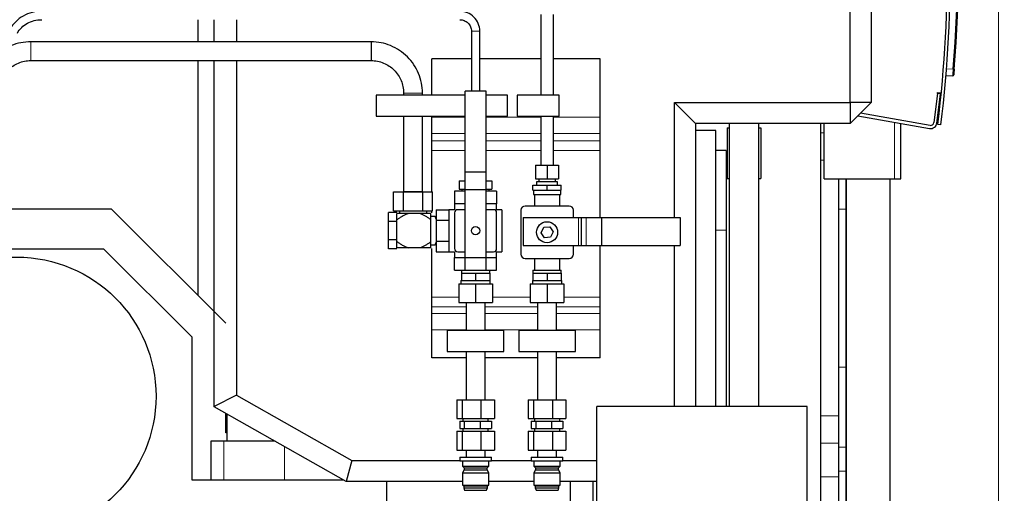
# Model space of a CAD drawing. Header units: inches. Extents: x 0 to 17820, y -10 to 12600.
# Tile 272 of 338: x 8529 to 9466, y 9445 to 9896. Entities that reach past the tile are written whole.
import ezdxf

# ---------------------------------------------------------------- set-up
doc = ezdxf.new("R2010")
doc.units = ezdxf.units.IN
doc.layers.add('1', color=7, linetype='Continuous', true_color=0xffffff)
doc.layers.add('254', color=7, linetype='Continuous', true_color=0xffffff)
doc.styles.add('latin_extended', font='simplex.shx')
doc.dimstyles.get("Standard").update_dxf_attribs({"dimtxt": 0.18, "dimasz": 0.18, "dimexe": 0.18, "dimexo": 0.0625, "dimgap": 0.09, "dimtad": 0, "dimtih": 1, "dimtoh": 1, "dimdec": 4, "dimzin": 0, "dimdsep": 46, "dimtxsty": 'Standard', "dimcen": 0.09, "dimadec": 0, "dimazin": 0, "dimtfac": 1, "dimtdec": 4, "dimtofl": 0, "dimtmove": 0, "dimatfit": 3, "dimfxl": 1, "dimtolj": 1, "dimtzin": 0, "dimarcsym": 0})

# ---------------------------------------------------------------- blocks, each defined once
blk = doc.blocks.new('_U4')
at = {"layer": '254', "color": 3, "linetype": 'Continuous', "lineweight": 13, "transparency": 16777216}
for p, q in [((7072.18, 9798.34), (7072.18, 11782.35)), ((9460.74, 8944.75), (9460.74, 11782.35)), ((7177.18, 11752.35), (9355.74, 11752.35))]:
    blk.add_line(p, q, dxfattribs=at)
at = {"layer": '254', "color": 3, "transparency": 16777216}
for points in [[(7177.18, 11769.85), (7177.18, 11734.85), (7072.18, 11752.35)], [(9355.74, 11734.85), (9355.74, 11769.85), (9460.74, 11752.35)]]:
    blk.add_solid(points, dxfattribs=at)
at = {"layer": 'Defpoints', "color": 0, "transparency": 16777216}
for p in [(9460.74, 11752.35), (7072.18, 9768.34), (9460.74, 8914.75)]:
    blk.add_point(p, dxfattribs=at)
at = {"layer": '254', "color": 2, "lineweight": 13, "transparency": 16777216, "insert": (8083.96, 11909.85), "char_height": 105, "attachment_point": 1, "style": 'latin_extended'}
blk.add_mtext('\\A1;2389', dxfattribs=at)
blk = doc.blocks.new('_U11')
at = {"layer": '254', "color": 3, "linetype": 'Continuous', "lineweight": 13, "transparency": 16777216}
for p, q in [((8978.69, 11280.35), (9871.36, 11280.35)), ((9841.36, 11175.35), (9841.36, 7804.85)), ((8526.69, 7699.85), (9871.36, 7699.85))]:
    blk.add_line(p, q, dxfattribs=at)
at = {"layer": '254', "color": 3, "transparency": 16777216}
for points in [[(9858.86, 11175.35), (9823.86, 11175.35), (9841.36, 11280.35)], [(9823.86, 7804.85), (9858.86, 7804.85), (9841.36, 7699.85)]]:
    blk.add_solid(points, dxfattribs=at)
at = {"layer": 'Defpoints', "color": 0, "transparency": 16777216}
for p in [(8948.69, 11280.35), (8496.69, 7699.85), (9841.36, 7699.85)]:
    blk.add_point(p, dxfattribs=at)
at = {"layer": '254', "color": 2, "lineweight": 13, "transparency": 16777216, "insert": (9683.86, 9305.1), "char_height": 105, "attachment_point": 1, "rotation": 90, "style": 'latin_extended'}
blk.add_mtext('\\A1;3580', dxfattribs=at)

msp = doc.modelspace()

# ---------------------------------------------------------------- linework, layer by layer
at = {"layer": '1', "color": 2, "linetype": 'Continuous', "lineweight": 25}
for p, q in [((9339.523, 10044.855), (9339.523, 9817.585)), ((9319.523, 9817.585), (9319.523, 10036.57)), ((8699.025, 9896.489), (8699.025, 9875.49)), ((8714.412, 9875.489), (8714.412, 9896.489)), ((8735.807, 9896.492), (8735.807, 9875.491)), ((8863.678, 9875.492), (8540.182, 9875.492)), ((8863.678, 9875.492), (8863.678, 9866.492)), ((8863.678, 9866.492), (8863.678, 9857.492)), ((8540.182, 9857.492), (8863.678, 9857.492)), ((8699.025, 9857.489), (8699.025, 9633.896)), ((8714.412, 9527.911), (8714.412, 9857.489)), ((8735.807, 9857.488), (8735.807, 9538.711)), ((8959.181, 9859.217), (8921.686, 9859.217)), ((8921.686, 9824.492), (8921.686, 9859.217)), ((9025.183, 9859.217), (8967.181, 9859.217)), ((9081.686, 9859.217), (9037.183, 9859.217)), ((9081.686, 9803.543), (9081.686, 9859.217)), ((9417.048, 9843.004), (9410.63, 9842.667)), ((8953.18, 9751.387), (8953.18, 9828.492)), ((8973.18, 9828.492), (8953.18, 9828.492)), ((8973.18, 9751.387), (8973.18, 9828.492)), ((9402.503, 9826.198), (9399.091, 9798.407)), ((9402.068, 9798.041), (9405.481, 9825.832)), ((9402.503, 9826.198), (9402.541, 9826.508)), ((9402.541, 9826.508), (9402.625, 9827.191)), ((9402.625, 9827.191), (9406.162, 9826.756)), ((9405.602, 9826.825), (9405.481, 9825.832)), ((8868.68, 9824.492), (8868.68, 9804.492)), ((8953.18, 9824.492), (8868.68, 9824.492)), ((8993.68, 9824.492), (8973.18, 9824.492)), ((8993.68, 9804.492), (8993.68, 9824.492)), ((9002.686, 9824.492), (9002.686, 9804.492)), ((9042.686, 9824.492), (9002.686, 9824.492)), ((9042.686, 9804.492), (9042.686, 9824.492)), ((9152.534, 9707.991), (9152.534, 9817.585)), ((9152.534, 9817.585), (9172.534, 9797.585)), ((9152.534, 9817.585), (9319.523, 9817.585)), ((9339.523, 9817.585), (9319.523, 9817.585)), ((9339.523, 9817.585), (9319.523, 9797.585)), ((9319.523, 9817.585), (9319.523, 9797.585)), ((9395.592, 9795.818), (9329.424, 9807.485)), ((8868.68, 9804.492), (8953.18, 9804.492)), ((8921.686, 9803.543), (8921.686, 9804.492)), ((8921.686, 9788.222), (8921.686, 9803.543)), ((8973.18, 9804.492), (8993.68, 9804.492)), ((9002.686, 9804.492), (9042.686, 9804.492)), ((9081.686, 9788.222), (9081.686, 9803.543)), ((9326.835, 9804.895), (9395.071, 9792.864)), ((9367.686, 9744.857), (9367.686, 9797.696)), ((9172.534, 9797.585), (9172.534, 9527.886)), ((9319.523, 9797.585), (9172.534, 9797.585)), ((9191.686, 9790.854), (9172.534, 9790.854)), ((9191.686, 9527.885), (9191.686, 9790.854)), ((9202.556, 9793.354), (9204.556, 9793.354)), ((9202.556, 9793.354), (9202.556, 9745.354)), ((9232.556, 9793.354), (9234.556, 9793.354)), ((9234.556, 9793.354), (9234.556, 9745.354)), ((9291.686, 9425.858), (9291.686, 9797.583)), ((9294.686, 9744.857), (9294.686, 9797.588)), ((9405.804, 9796.359), (9402.827, 9796.728)), ((8921.686, 9781.032), (8921.686, 9788.222)), ((8921.686, 9771.84), (8921.686, 9781.032)), ((9081.686, 9781.032), (9081.686, 9788.222)), ((9081.686, 9771.84), (9081.686, 9781.032)), ((8921.686, 9732.492), (8921.686, 9771.84)), ((9081.686, 9707.991), (9081.686, 9771.84)), ((9201.686, 9771.954), (9191.686, 9771.954)), ((9201.686, 9771.954), (9201.686, 9695.854)), ((8953.18, 9734.492), (8953.18, 9751.387)), ((8973.18, 9751.387), (8953.18, 9751.387)), ((8973.18, 9734.492), (8973.18, 9751.387)), ((9020.18, 9757.992), (9031.18, 9757.992)), ((9020.18, 9757.992), (9020.18, 9744.992)), ((9031.18, 9757.992), (9042.18, 9757.992)), ((9031.18, 9757.992), (9031.18, 9744.992)), ((9042.18, 9757.992), (9042.18, 9744.992)), ((8947.592, 9742.992), (8953.18, 9742.992)), ((8947.592, 9742.992), (8947.592, 9734.992)), ((8973.18, 9742.992), (8978.768, 9742.992)), ((8978.768, 9742.992), (8978.768, 9734.992)), ((9020.18, 9744.992), (9031.18, 9744.992)), ((9021.245, 9741.992), (9021.245, 9738.992)), ((9041.115, 9741.992), (9021.245, 9741.992)), ((9023.18, 9744.992), (9023.18, 9741.992)), ((9031.18, 9744.992), (9042.18, 9744.992)), ((9039.18, 9741.992), (9039.18, 9744.992)), ((9041.115, 9738.992), (9041.115, 9741.992)), ((9202.556, 9745.354), (9204.556, 9745.354)), ((9232.556, 9745.354), (9234.556, 9745.354)), ((9294.686, 9744.857), (9361.686, 9744.857)), ((9308.686, 9716.084), (9308.686, 9744.858)), ((9315.686, 9716.084), (9315.686, 9744.858)), ((9315.687, 9744.849), (9315.687, 9332.676)), ((9357.687, 9332.676), (9357.687, 9744.849)), ((9361.686, 9744.857), (9367.686, 9744.857)), ((8885.205, 9732.492), (8894.442, 9732.492)), ((8885.205, 9714.492), (8885.205, 9732.492)), ((8894.442, 9732.492), (8912.918, 9732.492)), ((8894.442, 9714.492), (8894.442, 9732.492)), ((8912.918, 9732.492), (8922.155, 9732.492)), ((8912.918, 9714.492), (8912.918, 9732.492)), ((8922.155, 9714.492), (8922.155, 9732.492)), ((8953.18, 9732.992), (8943.18, 9732.992)), ((8943.18, 9732.992), (8943.18, 9720.992)), ((8947.592, 9734.992), (8953.18, 9734.992)), ((8950.18, 9734.992), (8950.18, 9732.992)), ((8953.18, 9669.492), (8953.18, 9734.492)), ((8973.18, 9734.492), (8953.18, 9734.492)), ((8973.18, 9734.992), (8978.768, 9734.992)), ((8973.18, 9669.492), (8973.18, 9734.492)), ((8983.18, 9732.992), (8973.18, 9732.992)), ((8976.18, 9732.992), (8976.18, 9734.992)), ((8983.18, 9732.992), (8983.18, 9720.992)), ((9017.68, 9738.992), (9031.18, 9738.992)), ((9017.68, 9733.992), (9017.68, 9738.992)), ((9017.68, 9733.992), (9031.18, 9733.992)), ((9018.18, 9733.992), (9018.18, 9729.992)), ((9031.18, 9738.992), (9044.68, 9738.992)), ((9031.18, 9733.992), (9031.18, 9738.992)), ((9031.18, 9733.992), (9044.68, 9733.992)), ((9044.18, 9729.992), (9044.18, 9733.992)), ((9044.68, 9733.992), (9044.68, 9738.992)), ((9018.18, 9729.992), (9044.18, 9729.992)), ((9019.18, 9729.992), (9019.18, 9718.992)), ((9043.18, 9718.992), (9043.18, 9729.992)), ((8616.686, 9715.854), (8483.148, 9715.854)), ((8725.686, 9607.354), (8616.686, 9715.854)), ((8885.205, 9714.492), (8894.442, 9714.492)), ((8890.68, 9714.492), (8890.68, 9711.742)), ((8894.442, 9714.492), (8912.918, 9714.492)), ((8912.918, 9714.492), (8922.155, 9714.492)), ((8916.68, 9711.742), (8916.68, 9714.492)), ((8921.686, 9712.591), (8921.686, 9714.492)), ((8925.68, 9715.492), (8937.68, 9715.492)), ((8925.68, 9715.492), (8925.68, 9705.492)), ((8943.18, 9715.492), (8937.68, 9715.492)), ((8937.68, 9715.492), (8937.68, 9675.492)), ((8943.18, 9720.992), (8943.18, 9715.492)), ((8953.179, 9720.992), (8943.18, 9720.992)), ((8953.18, 9715.492), (8946.18, 9715.492)), ((8983.18, 9720.992), (8973.179, 9720.992)), ((8980.18, 9715.492), (8973.18, 9715.492)), ((8983.18, 9715.492), (8983.18, 9720.992)), ((8988.18, 9715.492), (8983.18, 9715.492)), ((8988.18, 9715.492), (8988.18, 9675.492)), ((9006.18, 9714.992), (9006.18, 9672.992)), ((9052.18, 9718.992), (9010.18, 9718.992)), ((9056.18, 9707.992), (9056.18, 9714.992)), ((9308.686, 9565.629), (9308.686, 9716.084)), ((9315.686, 9565.629), (9315.686, 9716.084)), ((8880.18, 9704.153), (8880.18, 9712.813)), ((8888.18, 9712.813), (8880.18, 9712.813)), ((8880.18, 9686.832), (8880.18, 9704.153)), ((8888.18, 9704.153), (8880.18, 9704.153)), ((8899.167, 9711.742), (8888.18, 9711.742)), ((8888.18, 9685.242), (8888.18, 9705.742)), ((8910.197, 9711.742), (8899.167, 9711.742)), ((8920.68, 9711.742), (8910.197, 9711.742)), ((8924.642, 9708.992), (8920.68, 9708.992)), ((8920.68, 9684.886), (8920.68, 9706.099)), ((8925.68, 9707.903), (8924.59, 9708.992)), ((8925.68, 9705.492), (8937.68, 9705.492)), ((8925.68, 9705.492), (8925.68, 9685.492)), ((8943.18, 9712.492), (8943.18, 9678.492)), ((8983.18, 9678.492), (8983.18, 9712.492)), ((9008.477, 9707.992), (9060.977, 9707.992)), ((9008.477, 9707.992), (9008.477, 9681.24)), ((9060.977, 9707.992), (9063.477, 9707.992)), ((9063.477, 9707.992), (9068.477, 9707.992)), ((9063.477, 9707.992), (9063.477, 9681.24)), ((9068.477, 9707.992), (9082.945, 9707.992)), ((9082.945, 9707.992), (9157.947, 9707.992)), ((9082.945, 9707.992), (9082.945, 9681.24)), ((9157.947, 9707.992), (9157.947, 9681.24)), ((9025.417, 9693.585), (9027.944, 9698.776)), ((9027.944, 9698.776), (9033.703, 9699.183)), ((9033.703, 9699.183), (9036.936, 9694.4)), ((9201.686, 9695.854), (9201.686, 9527.883)), ((8880.18, 9678.172), (8880.18, 9686.832)), ((8888.18, 9686.832), (8880.18, 9686.832)), ((8925.68, 9685.492), (8937.68, 9685.492)), ((8925.68, 9685.492), (8925.68, 9675.492)), ((9028.65, 9688.801), (9025.417, 9693.585)), ((9034.409, 9689.208), (9028.65, 9688.801)), ((9036.936, 9694.4), (9034.409, 9689.208)), ((8609.501, 9677.854), (8443.94, 9677.854)), ((8693.686, 9594.056), (8609.501, 9677.854)), ((8888.18, 9678.172), (8880.18, 9678.172)), ((8899.167, 9679.242), (8888.18, 9679.242)), ((8910.197, 9679.242), (8899.167, 9679.242)), ((8920.68, 9679.242), (8910.197, 9679.242)), ((8920.68, 9681.992), (8924.641, 9681.992)), ((8921.686, 9632.031), (8921.686, 9678.393)), ((8924.59, 9681.992), (8925.68, 9683.082)), ((9008.477, 9681.24), (9060.977, 9681.24)), ((9056.18, 9672.992), (9056.18, 9681.24)), ((9060.977, 9681.24), (9063.477, 9681.24)), ((9063.477, 9681.24), (9068.477, 9681.24)), ((9068.477, 9681.24), (9082.945, 9681.24)), ((9081.686, 9632.031), (9081.686, 9681.241)), ((9082.945, 9681.24), (9157.947, 9681.24)), ((9152.534, 9527.885), (9152.534, 9681.239)), ((8925.68, 9675.492), (8937.68, 9675.492)), ((8937.68, 9675.492), (8943.18, 9675.492)), ((8943.18, 9675.492), (8943.18, 9669.992)), ((8943.18, 9657.992), (8943.18, 9669.992)), ((8943.18, 9669.992), (8953.181, 9669.992)), ((8946.18, 9675.492), (8953.18, 9675.492)), ((8953.18, 9657.992), (8953.18, 9669.492)), ((8973.18, 9669.492), (8953.18, 9669.492)), ((8973.18, 9675.492), (8980.18, 9675.492)), ((8973.18, 9657.992), (8973.18, 9669.492)), ((8973.181, 9669.992), (8983.18, 9669.992)), ((8983.18, 9675.492), (8988.18, 9675.492)), ((8983.18, 9669.992), (8983.18, 9675.492)), ((8983.18, 9657.992), (8983.18, 9669.992)), ((9010.18, 9668.992), (9052.18, 9668.992)), ((9019.18, 9668.992), (9019.18, 9657.992)), ((9043.18, 9657.992), (9043.18, 9668.992)), ((8943.18, 9657.992), (8953.18, 9657.992)), ((8949.68, 9657.992), (8949.68, 9654.992)), ((8953.18, 9657.992), (8973.18, 9657.992)), ((8973.18, 9657.992), (8983.18, 9657.992)), ((8976.68, 9654.992), (8976.68, 9657.992)), ((9017.68, 9657.992), (9017.68, 9654.992)), ((9017.68, 9657.992), (9044.68, 9657.992)), ((9044.68, 9654.992), (9044.68, 9657.992)), ((8949.18, 9647.992), (8949.18, 9644.992)), ((8949.18, 9647.992), (8949.68, 9647.992)), ((8949.68, 9654.992), (8956.43, 9654.992)), ((8949.68, 9654.992), (8949.68, 9647.992)), ((8949.68, 9647.992), (8953.219, 9647.992)), ((8953.219, 9647.992), (8959.641, 9647.992)), ((8956.43, 9654.992), (8963.18, 9654.992)), ((8959.641, 9647.992), (8963.18, 9647.992)), ((8963.18, 9654.992), (8969.93, 9654.992)), ((8963.18, 9654.992), (8963.18, 9647.992)), ((8963.18, 9647.992), (8966.719, 9647.992)), ((8966.719, 9647.992), (8973.141, 9647.992)), ((8969.93, 9654.992), (8976.68, 9654.992)), ((8973.141, 9647.992), (8976.68, 9647.992)), ((8976.68, 9654.992), (8976.68, 9647.992)), ((8976.68, 9647.992), (8977.18, 9647.992)), ((8977.18, 9644.992), (8977.18, 9647.992)), ((9017.18, 9647.992), (9017.18, 9644.992)), ((9017.18, 9647.992), (9017.68, 9647.992)), ((9017.68, 9654.992), (9024.43, 9654.992)), ((9017.68, 9654.992), (9017.68, 9647.992)), ((9017.68, 9647.992), (9021.219, 9647.992)), ((9021.219, 9647.992), (9027.641, 9647.992)), ((9024.43, 9654.992), (9031.18, 9654.992)), ((9027.641, 9647.992), (9031.18, 9647.992)), ((9031.18, 9654.992), (9037.93, 9654.992)), ((9031.18, 9654.992), (9031.18, 9647.992)), ((9031.18, 9647.992), (9034.719, 9647.992)), ((9034.719, 9647.992), (9041.141, 9647.992)), ((9037.93, 9654.992), (9044.68, 9654.992)), ((9041.141, 9647.992), (9044.68, 9647.992)), ((9044.68, 9654.992), (9044.68, 9647.992)), ((9044.68, 9647.992), (9045.18, 9647.992)), ((9045.18, 9644.992), (9045.18, 9647.992)), ((8947.18, 9644.992), (8963.18, 9644.992)), ((8947.18, 9644.992), (8947.18, 9626.992)), ((8963.18, 9644.992), (8979.18, 9644.992)), ((8963.18, 9644.992), (8963.18, 9626.992)), ((8979.18, 9644.992), (8979.18, 9626.992)), ((9015.18, 9644.992), (9031.18, 9644.992)), ((9015.18, 9644.992), (9015.18, 9626.992)), ((9031.18, 9644.992), (9047.18, 9644.992)), ((9031.18, 9644.992), (9031.18, 9626.992)), ((9047.18, 9644.992), (9047.18, 9626.992)), ((8921.686, 9622.838), (8921.686, 9632.031)), ((9081.686, 9622.838), (9081.686, 9632.031)), ((8921.686, 9616.487), (8921.686, 9622.838)), ((8947.18, 9626.992), (8963.18, 9626.992)), ((8954.18, 9626.992), (8954.18, 9600.492)), ((8963.18, 9626.992), (8979.18, 9626.992)), ((8972.18, 9600.492), (8972.18, 9626.992)), ((9015.18, 9626.992), (9031.18, 9626.992)), ((9022.18, 9626.992), (9022.18, 9600.492)), ((9031.18, 9626.992), (9047.18, 9626.992)), ((9040.18, 9600.492), (9040.18, 9626.992)), ((9081.686, 9616.487), (9081.686, 9622.838)), ((8921.686, 9601.166), (8921.686, 9616.487)), ((9081.686, 9601.166), (9081.686, 9616.487)), ((8921.686, 9574.492), (8921.686, 9601.166)), ((9081.686, 9574.492), (9081.686, 9601.166)), ((8693.686, 9457.854), (8693.686, 9594.056)), ((8936.18, 9600.492), (8936.18, 9580.492)), ((8990.18, 9600.492), (8936.18, 9600.492)), ((8990.18, 9580.492), (8990.18, 9600.492)), ((9058.18, 9600.492), (9004.18, 9600.492)), ((9004.18, 9600.492), (9004.18, 9580.492)), ((9058.18, 9580.492), (9058.18, 9600.492)), ((8954.181, 9574.492), (8921.686, 9574.492)), ((8936.18, 9580.492), (8990.18, 9580.492)), ((8954.18, 9580.492), (8954.18, 9534.492)), ((8972.18, 9534.492), (8972.18, 9580.492)), ((9022.178, 9574.492), (8972.181, 9574.492)), ((9004.18, 9580.492), (9058.18, 9580.492)), ((9022.18, 9580.492), (9022.18, 9534.492)), ((9081.686, 9574.492), (9040.178, 9574.492)), ((9040.18, 9534.492), (9040.18, 9580.492)), ((9308.686, 9489.219), (9308.686, 9565.629)), ((9315.686, 9489.219), (9315.686, 9565.629)), ((8735.807, 9538.711), (8714.412, 9527.911)), ((8735.807, 9538.711), (8845.304, 9476.585)), ((8714.409, 9527.857), (8714.412, 9527.911)), ((8840.025, 9456.585), (8714.409, 9527.857)), ((8945.261, 9534.492), (8950.325, 9534.492)), ((8945.261, 9534.492), (8945.261, 9516.492)), ((8950.325, 9534.492), (8968.245, 9534.492)), ((8950.325, 9534.492), (8950.325, 9516.492)), ((8968.245, 9534.492), (8981.099, 9534.492)), ((8968.245, 9534.492), (8968.245, 9516.492)), ((8981.099, 9534.492), (8981.099, 9516.492)), ((9013.261, 9534.492), (9018.325, 9534.492)), ((9013.261, 9534.492), (9013.261, 9516.492)), ((9018.325, 9534.492), (9036.245, 9534.492)), ((9018.325, 9534.492), (9018.325, 9516.492)), ((9036.245, 9534.492), (9049.099, 9534.492)), ((9036.245, 9534.492), (9036.245, 9516.492)), ((9049.099, 9534.492), (9049.099, 9516.492)), ((9078.514, 9377.883), (9078.514, 9527.883)), ((9278.514, 9527.883), (9078.514, 9527.883)), ((9278.514, 9377.883), (9278.514, 9527.883)), ((8725.686, 9502.854), (8725.686, 9521.46)), ((8726.686, 9520.893), (8726.686, 9494.854)), ((8945.261, 9516.492), (8950.325, 9516.492)), ((8948.061, 9513.992), (8952.334, 9513.992)), ((8948.061, 9513.992), (8948.061, 9506.992)), ((8950.325, 9516.492), (8968.245, 9516.492)), ((8951.18, 9516.492), (8951.18, 9513.992)), ((8952.334, 9513.992), (8967.453, 9513.992)), ((8952.334, 9513.992), (8952.334, 9506.992)), ((8967.453, 9513.992), (8978.3, 9513.992)), ((8967.453, 9513.992), (8967.453, 9506.992)), ((8968.245, 9516.492), (8981.099, 9516.492)), ((8975.18, 9513.992), (8975.18, 9516.492)), ((8978.3, 9513.992), (8978.3, 9506.992)), ((9013.261, 9516.492), (9018.325, 9516.492)), ((9016.061, 9513.992), (9020.334, 9513.992)), ((9016.061, 9513.992), (9016.061, 9506.992)), ((9018.325, 9516.492), (9036.245, 9516.492)), ((9019.18, 9516.492), (9019.18, 9513.992)), ((9020.334, 9513.992), (9035.453, 9513.992)), ((9020.334, 9513.992), (9020.334, 9506.992)), ((9035.453, 9513.992), (9046.3, 9513.992)), ((9035.453, 9513.992), (9035.453, 9506.992)), ((9036.245, 9516.492), (9049.099, 9516.492)), ((9043.18, 9513.992), (9043.18, 9516.492)), ((9046.3, 9513.992), (9046.3, 9506.992)), ((8726.687, 9502.854), (8725.686, 9502.854)), ((8945.261, 9504.492), (8950.325, 9504.492)), ((8945.261, 9504.492), (8945.261, 9486.492)), ((8948.061, 9506.992), (8952.334, 9506.992)), ((8950.325, 9504.492), (8968.245, 9504.492)), ((8950.325, 9504.492), (8950.325, 9486.492)), ((8951.18, 9506.992), (8951.18, 9504.492)), ((8952.334, 9506.992), (8967.453, 9506.992)), ((8967.453, 9506.992), (8978.3, 9506.992)), ((8968.245, 9504.492), (8981.099, 9504.492)), ((8968.245, 9504.492), (8968.245, 9486.492)), ((8975.18, 9504.492), (8975.18, 9506.992)), ((8981.099, 9504.492), (8981.099, 9486.492)), ((9013.261, 9504.492), (9018.325, 9504.492)), ((9013.261, 9504.492), (9013.261, 9486.492)), ((9016.061, 9506.992), (9020.334, 9506.992)), ((9018.325, 9504.492), (9036.245, 9504.492)), ((9018.325, 9504.492), (9018.325, 9486.492)), ((9019.18, 9506.992), (9019.18, 9504.492)), ((9020.334, 9506.992), (9035.453, 9506.992)), ((9035.453, 9506.992), (9046.3, 9506.992)), ((9036.245, 9504.492), (9049.099, 9504.492)), ((9036.245, 9504.492), (9036.245, 9486.492)), ((9043.18, 9504.492), (9043.18, 9506.992)), ((9049.099, 9504.492), (9049.099, 9486.492)), ((8711.317, 9494.854), (8711.317, 9457.854)), ((8723.831, 9494.854), (8711.317, 9494.854)), ((8772.576, 9494.854), (8723.831, 9494.854)), ((9308.686, 9466.495), (9308.686, 9489.219)), ((9315.686, 9466.495), (9315.686, 9489.219)), ((8945.261, 9486.492), (8950.325, 9486.492)), ((8948.18, 9479.692), (8948.18, 9476.192)), ((8948.18, 9479.692), (8978.18, 9479.692)), ((8950.325, 9486.492), (8968.245, 9486.492)), ((8954.18, 9486.492), (8954.18, 9479.692)), ((8968.245, 9486.492), (8981.099, 9486.492)), ((8972.18, 9479.692), (8972.18, 9486.492)), ((8978.18, 9476.192), (8978.18, 9479.692)), ((9013.261, 9486.492), (9018.325, 9486.492)), ((9016.18, 9479.692), (9016.18, 9476.192)), ((9016.18, 9479.692), (9046.18, 9479.692)), ((9018.325, 9486.492), (9036.245, 9486.492)), ((9022.18, 9486.492), (9022.18, 9479.692)), ((9036.245, 9486.492), (9049.099, 9486.492)), ((9040.18, 9479.692), (9040.18, 9486.492)), ((9046.18, 9476.192), (9046.18, 9479.692)), ((8845.304, 9476.585), (8840.025, 9456.585)), ((8845.304, 9476.585), (8948.183, 9476.585)), ((8948.18, 9476.192), (8978.18, 9476.192)), ((8950.68, 9476.192), (8950.68, 9471.192)), ((8950.68, 9471.192), (8952.18, 9469.692)), ((8950.68, 9471.192), (8975.68, 9471.192)), ((8974.18, 9469.692), (8975.68, 9471.192)), ((8975.68, 9471.192), (8975.68, 9476.192)), ((8978.181, 9476.585), (9016.177, 9476.585)), ((9016.18, 9476.192), (9046.18, 9476.192)), ((9018.68, 9476.192), (9018.68, 9471.192)), ((9018.68, 9471.192), (9020.18, 9469.692)), ((9018.68, 9471.192), (9043.68, 9471.192)), ((9042.18, 9469.692), (9043.68, 9471.192)), ((9043.68, 9471.192), (9043.68, 9476.192)), ((9046.18, 9476.585), (9078.511, 9476.585)), ((8952.18, 9467.692), (8950.68, 9464.892)), ((8950.68, 9464.892), (8950.68, 9452.992)), ((8950.68, 9464.892), (8975.68, 9464.892)), ((8952.18, 9469.692), (8952.18, 9467.692)), ((8952.18, 9469.692), (8974.18, 9469.692)), ((8952.18, 9467.692), (8974.18, 9467.692)), ((8974.18, 9467.692), (8974.18, 9469.692)), ((8975.68, 9464.892), (8974.18, 9467.692)), ((8975.68, 9452.992), (8975.68, 9464.892)), ((9020.18, 9467.692), (9018.68, 9464.892)), ((9018.68, 9464.892), (9018.68, 9452.992)), ((9018.68, 9464.892), (9043.68, 9464.892)), ((9020.18, 9469.692), (9020.18, 9467.692)), ((9020.18, 9469.692), (9042.18, 9469.692)), ((9020.18, 9467.692), (9042.18, 9467.692)), ((9042.18, 9467.692), (9042.18, 9469.692)), ((9043.68, 9464.892), (9042.18, 9467.692)), ((9043.68, 9452.992), (9043.68, 9464.892)), ((9308.686, 9390.084), (9308.686, 9466.495)), ((9315.686, 9390.084), (9315.686, 9466.495)), ((8837.789, 9457.854), (8693.686, 9457.854)), ((8950.683, 9456.585), (8840.025, 9456.585)), ((8878.686, 9401.354), (8878.686, 9456.585)), ((8950.68, 9452.992), (8951.88, 9452.492)), ((8950.68, 9452.992), (8975.68, 9452.992)), ((8951.88, 9452.492), (8951.88, 9450.492)), ((8951.88, 9452.492), (8974.48, 9452.492)), ((8974.48, 9452.492), (8975.68, 9452.992)), ((8974.48, 9450.492), (8974.48, 9452.492)), ((9018.676, 9456.585), (8975.684, 9456.585)), ((9018.68, 9452.992), (9019.88, 9452.492)), ((9018.68, 9452.992), (9043.68, 9452.992)), ((9019.88, 9452.492), (9019.88, 9450.492)), ((9019.88, 9452.492), (9042.48, 9452.492)), ((9042.48, 9452.492), (9043.68, 9452.992)), ((9042.48, 9450.492), (9042.48, 9452.492)), ((9078.512, 9456.585), (9043.676, 9456.585)), ((8951.88, 9450.492), (8952.68, 9448.492)), ((8951.88, 9450.492), (8974.48, 9450.492)), ((8952.68, 9448.492), (8973.68, 9448.492)), ((8973.68, 9448.492), (8974.48, 9450.492)), ((9019.88, 9450.492), (9020.68, 9448.492)), ((9019.88, 9450.492), (9042.48, 9450.492)), ((9020.68, 9448.492), (9041.68, 9448.492)), ((9041.68, 9448.492), (9042.48, 9450.492))]:
    msp.add_line(p, q, dxfattribs=at)
at = {"layer": '1', "color": 110, "linetype": 'Continuous', "lineweight": 13}
for p, q in [((8540.182, 9875.492), (8540.182, 9866.492)), ((8540.182, 9866.492), (8540.182, 9857.492)), ((9411.165, 9849.186), (9417.529, 9849.52)), ((9405.481, 9825.832), (9402.503, 9826.198)), ((8953.181, 9803.543), (8921.686, 9803.543)), ((9025.181, 9803.543), (8973.181, 9803.543)), ((9081.686, 9803.543), (9037.181, 9803.543)), ((9361.686, 9744.857), (9361.686, 9798.753)), ((9291.686, 9788.567), (9294.686, 9788.567)), ((8953.181, 9788.222), (8921.686, 9788.222)), ((8953.181, 9781.032), (8921.686, 9781.032)), ((9025.181, 9788.222), (8973.181, 9788.222)), ((9025.181, 9781.032), (8973.181, 9781.032)), ((9081.686, 9788.222), (9037.181, 9788.222)), ((9081.686, 9781.032), (9037.181, 9781.032)), ((8953.181, 9771.84), (8921.686, 9771.84)), ((9025.181, 9771.84), (8973.181, 9771.84)), ((9081.686, 9771.84), (9037.181, 9771.84)), ((9291.686, 9762.551), (9294.686, 9762.551)), ((9315.686, 9716.084), (9308.686, 9716.084)), ((9060.977, 9707.992), (9060.977, 9681.24)), ((9068.477, 9707.992), (9068.477, 9681.24)), ((9201.686, 9695.854), (9191.686, 9695.854)), ((8947.181, 9632.031), (8921.686, 9632.031)), ((9015.178, 9632.031), (8979.181, 9632.031)), ((9081.686, 9632.031), (9047.178, 9632.031)), ((8954.181, 9622.838), (8921.686, 9622.838)), ((9022.178, 9622.838), (8972.181, 9622.838)), ((9081.686, 9622.838), (9040.178, 9622.838)), ((8954.181, 9616.487), (8921.686, 9616.487)), ((9022.178, 9616.487), (8972.181, 9616.487)), ((9081.686, 9616.487), (9040.178, 9616.487)), ((8954.181, 9601.166), (8921.686, 9601.166)), ((9022.178, 9601.166), (8972.181, 9601.166)), ((9081.686, 9601.166), (9040.178, 9601.166)), ((9315.686, 9565.629), (9308.686, 9565.629)), ((9291.686, 9519.163), (9308.686, 9519.163)), ((8723.831, 9494.854), (8723.831, 9457.854)), ((8781.256, 9489.929), (8781.256, 9457.854)), ((9291.686, 9493.146), (9308.686, 9493.146)), ((9315.686, 9489.219), (9308.686, 9489.219)), ((9291.686, 9461.112), (9308.686, 9461.112)), ((9315.686, 9466.495), (9308.686, 9466.495))]:
    msp.add_line(p, q, dxfattribs=at)
at = {"layer": '1', "color": 2, "linetype": 'Continuous', "lineweight": 25}
for centre, radius in [((8963.18, 9695.492), 4), ((9031.177, 9693.992), 10), ((8526.686, 9537.854), 132.5)]:
    msp.add_circle(centre, radius, dxfattribs=at)
for centre, radius, start, end in [((8211.922, 9944.194), 1200, 352.941167, 8.823765), ((8211.922, 9944.194), 1203, 352.941167, 8.823765), ((8222.815, 9950.804), 1199, 355.154216, 4.845784), ((8222.762, 9950.804), 1200, 355.154216, 4.845784), ((9416.996, 9844.002), 1, 273, 354.889549), ((9396.113, 9798.772), 6, 260, 353), ((9396.113, 9798.772), 3, 260, 353), ((9398.44, 9801.46), 5, 316.463337, 343.341237), ((8946.18, 9712.492), 3, 90, 180), ((8980.18, 9712.492), 3, 0, 90), ((9010.18, 9714.992), 4, 90, 180), ((9052.18, 9714.992), 4, 0, 90), ((8946.18, 9678.492), 3, 180, 270), ((8980.18, 9678.492), 3, 270, 0), ((9010.18, 9672.992), 4, 180, 270), ((9052.18, 9672.992), 4, 270, 0)]:
    msp.add_arc(centre, radius, start, end, dxfattribs=at)
at = {"layer": '1', "color": 110, "linetype": 'Continuous', "lineweight": 13}
for centre, major_axis, ratio, start_param, end_param in [((8963.18, 9885.492), (-4, 0), 0.0000025, 4.712389, 6.2831853), ((8963.18, 9885.492), (-4, 0), 0.0000025, 3.1415927, 4.712389), ((9417.477, 9849.52), (0.996, -0.084), 0.0044271, 0, 1.5186238), ((8903.678, 9826.492), (-9, 0), 0.000011, 0, 3.1415925)]:
    msp.add_ellipse(centre, major_axis=major_axis, ratio=ratio, start_param=start_param, end_param=end_param, dxfattribs=at)
at = {"layer": '1', "color": 2, "linetype": 'Continuous', "lineweight": 25}
msp.add_ellipse((8903.68, 9732.492), major_axis=(9, 0), ratio=0.0000033, start_param=0.0300234, end_param=3.1427943, dxfattribs=at)
for points, knots in [([(8550.401, 9904.492), (8547.298, 9904.459), (8541.271, 9903.681), (8532.66, 9900.264), (8525.36, 9894.816), (8521.793, 9890.233), (8520.309, 9887.696)], [0, 0, 0, 0, 0.246874, 0.4990532, 0.751789, 1, 1, 1, 1]), ([(8967.18, 9885.492), (8967.131, 9888.084), (8966.176, 9892.872), (8961.963, 9899.275), (8955.56, 9903.489), (8950.772, 9904.443), (8948.18, 9904.492)], [0, 0, 0, 0, 0.2489966, 0.5, 0.7510034, 1, 1, 1, 1]), ([(8527.249, 9883.718), (8528.374, 9885.701), (8531.061, 9889.195), (8536.592, 9893.351), (8543.22, 9895.919), (8547.915, 9896.492), (8550.401, 9896.492)], [0, 0, 0, 0, 0.2524295, 0.4988184, 0.745903, 1, 1, 1, 1]), ([(8948.18, 9896.492), (8949.708, 9896.489), (8952.498, 9895.966), (8956.175, 9893.488), (8958.653, 9889.81), (8959.176, 9887.021), (8959.18, 9885.492)], [0, 0, 0, 0, 0.2516989, 0.5, 0.7483011, 1, 1, 1, 1]), ([(8540.182, 9875.492), (8533.493, 9875.37), (8521.14, 9872.916), (8504.632, 9862.043), (8493.757, 9845.54), (8491.303, 9833.191), (8491.182, 9826.503)], [0, 0, 0, 0, 0.2491172, 0.499994, 0.7508734, 1, 1, 1, 1]), ([(8912.678, 9826.492), (8912.556, 9833.182), (8910.101, 9845.534), (8899.226, 9862.04), (8882.72, 9872.916), (8870.368, 9875.37), (8863.678, 9875.492)], [0, 0, 0, 0, 0.2491223, 0.4999987, 0.7508759, 1, 1, 1, 1]), ([(8509.182, 9826.505), (8509.201, 9830.8), (8510.685, 9838.652), (8517.654, 9849.021), (8528.027, 9855.989), (8535.884, 9857.473), (8540.182, 9857.492)], [0, 0, 0, 0, 0.2513497, 0.4999916, 0.7486372, 1, 1, 1, 1]), ([(8863.678, 9857.492), (8867.976, 9857.473), (8875.831, 9855.989), (8886.204, 9849.019), (8893.174, 9838.645), (8894.659, 9830.79), (8894.678, 9826.492)], [0, 0, 0, 0, 0.2513528, 0.4999976, 0.7486439, 1, 1, 1, 1]), ([(9418.473, 9849.435), (9418.458, 9849.254), (9418.427, 9848.894), (9418.396, 9848.536), (9418.377, 9848.314), (9418.374, 9848.27), (9418.366, 9848.182), (9418.362, 9848.138), (9418.351, 9848.006), (9418.343, 9847.92), (9418.321, 9847.662), (9418.292, 9847.324), (9418.264, 9846.999), (9418.243, 9846.76), (9418.236, 9846.681), (9418.226, 9846.564), (9418.223, 9846.525), (9418.216, 9846.448), (9418.213, 9846.41), (9418.196, 9846.222), (9418.171, 9845.933), (9418.147, 9845.666), (9418.131, 9845.474), (9418.122, 9845.38), (9418.114, 9845.29), (9418.109, 9845.23), (9418.106, 9845.201), (9418.094, 9845.056), (9418.084, 9844.948), (9418.066, 9844.747), (9418.058, 9844.654), (9418.043, 9844.484), (9418.036, 9844.406), (9418.028, 9844.319), (9418.027, 9844.302), (9418.024, 9844.269), (9418.022, 9844.253), (9418.018, 9844.207), (9418.016, 9844.178), (9418.009, 9844.099), (9418.001, 9844.011), (9417.996, 9843.958), (9417.994, 9843.931), (9417.993, 9843.925), (9417.992, 9843.916), (9417.992, 9843.913), (9417.992, 9843.913)], [0, 0, 0, 0, 0.0626522, 0.1253043, 0.1253043, 0.1409674, 0.1409674, 0.1566304, 0.1566304, 0.1879565, 0.1879565, 0.2506087, 0.3132608, 0.3132608, 0.3445869, 0.3445869, 0.3602499, 0.3602499, 0.375913, 0.375913, 0.4385652, 0.5012173, 0.5012173, 0.5325434, 0.5482064, 0.5482064, 0.5638695, 0.5638695, 0.6265216, 0.6265216, 0.6891738, 0.6891738, 0.751826, 0.751826, 0.767489, 0.767489, 0.7831521, 0.7831521, 0.8144781, 0.8144781, 0.8771303, 0.9397825, 0.9397825, 0.9711086, 0.9711086, 1, 1, 1, 1]), ([(9204.556, 9797.58), (9204.556, 9788.964), (9204.556, 9767.349), (9204.556, 9734.609), (9204.556, 9701.232), (9204.556, 9673.477), (9204.556, 9650.667), (9204.556, 9629.347), (9204.556, 9605.763), (9204.556, 9576.835), (9204.556, 9550.248), (9204.556, 9533.303), (9204.556, 9527.883)], [0, 0, 0, 0, 0.0958334, 0.240435, 0.3641924, 0.4671056, 0.5491747, 0.6179211, 0.7042559, 0.8115193, 0.9397113, 1, 1, 1, 1]), ([(9232.556, 9527.887), (9232.556, 9535.693), (9232.556, 9550.877), (9232.556, 9572.242), (9232.556, 9595.339), (9232.556, 9623.307), (9232.556, 9660.053), (9232.556, 9704.928), (9232.556, 9751.673), (9232.556, 9783.46), (9232.556, 9797.579)], [0, 0, 0, 0, 0.0868344, 0.1689077, 0.237654, 0.3437648, 0.4800162, 0.6464082, 0.8429408, 1, 1, 1, 1]), ([(8888.18, 9705.742), (8888.18, 9706.055), (8888.18, 9706.363), (8888.18, 9706.968), (8888.18, 9707.266), (8888.18, 9707.849), (8888.18, 9708.134), (8888.18, 9708.551), (8888.18, 9708.689), (8888.18, 9708.959), (8888.18, 9709.092), (8888.18, 9709.485), (8888.18, 9709.736), (8888.18, 9710.216), (8888.18, 9710.443), (8888.18, 9710.87), (8888.18, 9711.268), (8888.18, 9711.598), (8888.18, 9711.742)], [0, 0, 0, 0, 0.125, 0.125, 0.25, 0.25, 0.375, 0.375, 0.4375, 0.4375, 0.5, 0.5, 0.625, 0.625, 0.75, 0.75, 0.875, 1, 1, 1, 1]), ([(8899.167, 9711.742), (8898.916, 9711.662), (8898.542, 9711.534), (8898.107, 9711.374), (8897.922, 9711.303), (8897.798, 9711.255), (8897.737, 9711.231), (8897.182, 9711.011), (8896.698, 9710.802), (8895.744, 9710.361), (8895.274, 9710.13), (8894.346, 9709.648), (8893.888, 9709.397), (8892.981, 9708.881), (8892.532, 9708.615), (8891.643, 9708.071), (8891.203, 9707.792), (8890.328, 9707.223), (8889.895, 9706.933), (8889.033, 9706.345), (8888.605, 9706.045), (8888.18, 9705.742)], [0, 0, 0, 0, 0.0625, 0.09375, 0.109375, 0.109375, 0.125, 0.125, 0.25, 0.25, 0.375, 0.375, 0.5, 0.5, 0.625, 0.625, 0.75, 0.75, 0.875, 0.875, 1, 1, 1, 1]), ([(8920.68, 9706.099), (8920.273, 9706.384), (8919.864, 9706.666), (8919.038, 9707.221), (8918.623, 9707.494), (8917.784, 9708.03), (8917.362, 9708.294), (8916.507, 9708.808), (8916.076, 9709.059), (8915.203, 9709.547), (8914.764, 9709.783), (8913.876, 9710.236), (8913.428, 9710.453), (8912.523, 9710.864), (8912.066, 9711.059), (8911.14, 9711.421), (8910.672, 9711.59), (8910.197, 9711.742)], [0, 0, 0, 0, 0.125, 0.125, 0.25, 0.25, 0.375, 0.375, 0.5, 0.5, 0.625, 0.625, 0.75, 0.75, 0.875, 0.875, 1, 1, 1, 1]), ([(8920.68, 9706.099), (8920.68, 9706.378), (8920.68, 9706.653), (8920.68, 9707.197), (8920.68, 9707.465), (8920.68, 9707.993), (8920.68, 9708.252), (8920.68, 9708.76), (8920.68, 9709.009), (8920.68, 9709.373), (8920.68, 9709.492), (8920.68, 9709.728), (8920.68, 9709.844), (8920.68, 9710.185), (8920.68, 9710.405), (8920.68, 9710.824), (8920.68, 9711.024), (8920.68, 9711.401), (8920.68, 9711.579), (8920.68, 9711.742)], [0, 0, 0, 0, 0.125, 0.125, 0.25, 0.25, 0.375, 0.375, 0.5, 0.5, 0.5625, 0.5625, 0.625, 0.625, 0.75, 0.75, 0.875, 0.875, 1, 1, 1, 1]), ([(8924.589, 9708.992), (8924.584, 9708.992), (8924.584, 9708.975), (8924.595, 9708.921), (8924.6, 9708.898), (8924.609, 9708.857), (8924.613, 9708.842), (8924.621, 9708.81), (8924.626, 9708.793), (8924.651, 9708.702), (8924.678, 9708.612), (8924.747, 9708.397), (8924.79, 9708.273), (8924.894, 9707.992), (8924.956, 9707.835), (8925.047, 9707.617), (8925.066, 9707.573), (8925.096, 9707.504), (8925.106, 9707.481), (8925.126, 9707.435), (8925.178, 9707.318), (8925.235, 9707.195), (8925.379, 9706.893), (8925.486, 9706.678), (8925.726, 9706.227), (8925.859, 9705.99), (8926.006, 9705.742)], [0, 0, 0, 0, 0.1238501, 0.1238501, 0.1864323, 0.1864323, 0.2177233, 0.2177233, 0.2490144, 0.2490144, 0.3741787, 0.3741787, 0.4993429, 0.4993429, 0.6245072, 0.6245072, 0.6557983, 0.6557983, 0.6714438, 0.6714438, 0.6870893, 0.7496715, 0.7496715, 0.8748357, 0.8748357, 1, 1, 1, 1]), ([(8888.18, 9679.242), (8888.18, 9679.387), (8888.18, 9679.552), (8888.18, 9679.827), (8888.18, 9679.924), (8888.18, 9680.074), (8888.18, 9680.126), (8888.18, 9680.23), (8888.18, 9680.283), (8888.18, 9680.554), (8888.18, 9680.783), (8888.18, 9681.264), (8888.18, 9681.515), (8888.18, 9682.036), (8888.18, 9682.305), (8888.18, 9682.859), (8888.18, 9683.143), (8888.18, 9683.724), (8888.18, 9684.02), (8888.18, 9684.624), (8888.18, 9684.931), (8888.18, 9685.242)], [0, 0, 0, 0, 0.125, 0.125, 0.1875, 0.1875, 0.21875, 0.21875, 0.25, 0.25, 0.375, 0.375, 0.5, 0.5, 0.625, 0.625, 0.75, 0.75, 0.875, 0.875, 1, 1, 1, 1]), ([(8888.18, 9685.242), (8888.606, 9684.939), (8889.034, 9684.639), (8889.898, 9684.049), (8890.333, 9683.759), (8891.21, 9683.188), (8891.653, 9682.908), (8892.547, 9682.36), (8892.998, 9682.093), (8893.912, 9681.574), (8894.373, 9681.322), (8895.303, 9680.84), (8895.773, 9680.609), (8896.722, 9680.172), (8897.202, 9679.965), (8898.175, 9679.581), (8898.667, 9679.403), (8899.167, 9679.242)], [0, 0, 0, 0, 0.125, 0.125, 0.25, 0.25, 0.375, 0.375, 0.5, 0.5, 0.625, 0.625, 0.75, 0.75, 0.875, 0.875, 1, 1, 1, 1]), ([(8910.197, 9679.242), (8910.435, 9679.319), (8910.792, 9679.44), (8911.146, 9679.57), (8911.382, 9679.659), (8911.5, 9679.704), (8912.086, 9679.934), (8912.547, 9680.131), (8913.456, 9680.545), (8913.904, 9680.763), (8914.79, 9681.216), (8915.227, 9681.451), (8916.093, 9681.935), (8916.521, 9682.185), (8917.371, 9682.697), (8917.791, 9682.959), (8918.627, 9683.493), (8919.041, 9683.766), (8919.865, 9684.319), (8920.273, 9684.601), (8920.68, 9684.886)], [0, 0, 0, 0, 0.0625, 0.09375, 0.09375, 0.125, 0.125, 0.25, 0.25, 0.375, 0.375, 0.5, 0.5, 0.625, 0.625, 0.75, 0.75, 0.875, 0.875, 1, 1, 1, 1]), ([(8920.68, 9679.242), (8920.68, 9679.284), (8920.68, 9679.347), (8920.68, 9679.412), (8920.68, 9679.456), (8920.68, 9679.479), (8920.68, 9679.591), (8920.68, 9679.683), (8920.68, 9679.97), (8920.68, 9680.171), (8920.68, 9680.592), (8920.68, 9680.812), (8920.68, 9681.267), (8920.68, 9681.501), (8920.68, 9681.984), (8920.68, 9682.231), (8920.68, 9682.737), (8920.68, 9682.995), (8920.68, 9683.521), (8920.68, 9683.789), (8920.68, 9684.332), (8920.68, 9684.607), (8920.68, 9684.886)], [0, 0, 0, 0, 0.03125, 0.046875, 0.046875, 0.0625, 0.0625, 0.125, 0.125, 0.25, 0.25, 0.375, 0.375, 0.5, 0.5, 0.625, 0.625, 0.75, 0.75, 0.875, 0.875, 1, 1, 1, 1]), ([(8926.006, 9685.242), (8925.859, 9684.995), (8925.727, 9684.758), (8925.487, 9684.307), (8925.379, 9684.094), (8925.236, 9683.791), (8925.191, 9683.694), (8925.127, 9683.552), (8925.107, 9683.506), (8925.067, 9683.415), (8925.048, 9683.37), (8924.956, 9683.152), (8924.895, 9682.994), (8924.79, 9682.712), (8924.747, 9682.587), (8924.678, 9682.372), (8924.651, 9682.282), (8924.628, 9682.2), (8924.626, 9682.191), (8924.621, 9682.174), (8924.619, 9682.166), (8924.613, 9682.142), (8924.602, 9682.097), (8924.595, 9682.064), (8924.584, 9682.01), (8924.584, 9681.992), (8924.589, 9681.992)], [0, 0, 0, 0, 0.1251643, 0.1251643, 0.2503285, 0.2503285, 0.3129107, 0.3129107, 0.3442017, 0.3442017, 0.3754928, 0.3754928, 0.5006571, 0.5006571, 0.6258213, 0.6258213, 0.7509856, 0.7509856, 0.7666311, 0.7666311, 0.7822767, 0.7822767, 0.8135677, 0.8761499, 0.8761499, 1, 1, 1, 1]), ([(9053.105, 9456.585), (9053.105, 9454.24), (9053.105, 9447.664), (9053.105, 9436.857), (9053.105, 9424.164), (9053.105, 9410.061), (9053.105, 9394.547), (9053.105, 9377.625), (9053.105, 9366.344), (9053.105, 9360.704)], [0, 0, 0, 0, 0.0733783, 0.2057605, 0.3381426, 0.4705247, 0.6470337, 0.8235279, 1, 1, 1, 1]), ([(9075.105, 9360.704), (9075.105, 9366.344), (9075.105, 9377.625), (9075.105, 9394.547), (9075.105, 9414.292), (9075.105, 9434.971), (9075.105, 9450.009), (9075.105, 9456.585)], [0, 0, 0, 0, 0.1764729, 0.352968, 0.5294779, 0.7942435, 1, 1, 1, 1])]:
    msp.add_open_spline(points, degree=3, knots=knots, dxfattribs=at)
for points in [[(9025.186, 9901.493), (9025.183, 9824.492)], [(9037.183, 9824.492), (9037.186, 9901.492)], [(8959.18, 9885.492), (8959.18, 9828.493)], [(8967.18, 9828.493), (8967.18, 9885.492)], [(8894.678, 9826.492), (8894.678, 9824.492)], [(8912.678, 9824.492), (8912.678, 9826.492)], [(8894.679, 9804.492), (8894.68, 9732.492)], [(8912.68, 9732.492), (8912.679, 9804.492)], [(9025.182, 9804.492), (9025.18, 9757.992)], [(9037.18, 9757.992), (9037.182, 9804.492)]]:
    msp.add_open_spline(points, degree=1, dxfattribs=at)
at = {"layer": '1', "color": 110, "linetype": 'Continuous', "lineweight": 13}
msp.add_open_spline([(9417.529, 9849.52), (9417.515, 9849.306), (9417.488, 9848.879), (9417.46, 9848.457), (9417.443, 9848.194), (9417.439, 9848.142), (9417.432, 9848.037), (9417.422, 9847.881), (9417.412, 9847.728), (9417.391, 9847.423), (9417.364, 9847.024), (9417.337, 9846.64), (9417.318, 9846.358), (9417.311, 9846.265), (9417.301, 9846.127), (9417.298, 9846.081), (9417.292, 9845.99), (9417.288, 9845.946), (9417.273, 9845.724), (9417.248, 9845.382), (9417.225, 9845.067), (9417.208, 9844.841), (9417.202, 9844.767), (9417.194, 9844.66), (9417.192, 9844.624), (9417.186, 9844.554), (9417.184, 9844.519), (9417.17, 9844.348), (9417.161, 9844.221), (9417.142, 9843.985), (9417.133, 9843.875), (9417.117, 9843.675), (9417.109, 9843.583), (9417.1, 9843.48), (9417.098, 9843.46), (9417.095, 9843.422), (9417.093, 9843.403), (9417.088, 9843.349), (9417.085, 9843.315), (9417.076, 9843.222), (9417.066, 9843.119), (9417.059, 9843.056), (9417.052, 9843.015), (9417.05, 9843.004), (9417.048, 9843.004)], degree=3, knots=[0, 0, 0, 0, 0.0625, 0.125, 0.125, 0.140625, 0.140625, 0.15625, 0.1875, 0.1875, 0.25, 0.3125, 0.3125, 0.34375, 0.34375, 0.359375, 0.359375, 0.375, 0.375, 0.4375, 0.5, 0.5, 0.53125, 0.53125, 0.546875, 0.546875, 0.5625, 0.5625, 0.625, 0.625, 0.6875, 0.6875, 0.75, 0.75, 0.765625, 0.765625, 0.78125, 0.78125, 0.8125, 0.8125, 0.875, 0.9375, 0.9375, 1, 1, 1, 1], dxfattribs=at)

# ---------------------------------------------------------------- dimensions: what is measured, and where the dimension line sits
at = {"layer": '254', "color": 2, "linetype": 'Continuous', "lineweight": 13}
dim = msp.add_linear_dim(base=(9460.738, 11752.354), p1=(7072.176, 9768.344), p2=(9460.738, 8914.746), dimstyle='Standard', override={"dimscale": 30, "dimtxt": 3.5, "dimasz": 3.5, "dimexe": 1, "dimexo": 1, "dimgap": 1.75, "dimtad": 1, "dimtih": 1, "dimtoh": 0, "dimdec": 0, "dimlfac": 1, "dimzin": 8, "dimdsep": 46, "dimlunit": 2, "dimtxsty": 'latin_extended', "dimsah": 1, "dimse1": 0, "dimse2": 0, "dimsd1": 0, "dimsd2": 0, "dimclrd": 3, "dimclre": 3, "dimclrt": 2, "dimtol": 0, "dimtm": -0.1, "dimtfac": 0.714286, "dimtdec": 3, "dimtofl": 1, "dimtmove": 0, "dimtzin": 8, "dimlwd": 13, "dimlwe": 13}, dxfattribs=at)
dim.commit()
dim.dimension.update_dxf_attribs({"geometry": '_U4', "text_midpoint": (8266.457, 11752.354), "dimtype": 160})
dim = msp.add_linear_dim(base=(9841.36493928, 7699.853737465), p1=(8948.685599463, 11280.353737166), p2=(8496.685587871, 7699.853737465), angle=90, dimstyle='Standard', override={"dimscale": 30, "dimtxt": 3.5, "dimasz": 3.5, "dimexe": 1, "dimexo": 1, "dimgap": 1.75, "dimtad": 1, "dimtih": 0, "dimtoh": 0, "dimdec": 0, "dimlfac": 1, "dimzin": 8, "dimdsep": 46, "dimlunit": 2, "dimtxsty": 'latin_extended', "dimsah": 1, "dimse1": 0, "dimse2": 0, "dimsd1": 0, "dimsd2": 0, "dimclrd": 3, "dimclre": 3, "dimclrt": 2, "dimtol": 0, "dimtm": -0.1, "dimtfac": 0.714286, "dimtdec": 3, "dimtofl": 1, "dimtmove": 0, "dimtzin": 8, "dimlwd": 13, "dimlwe": 13}, dxfattribs=at)
dim.commit()
dim.dimension.update_dxf_attribs({"geometry": '_U11', "text_midpoint": (9841.36493928, 9490.103737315), "dimtype": 160})

doc.saveas('drawing.dxf')
